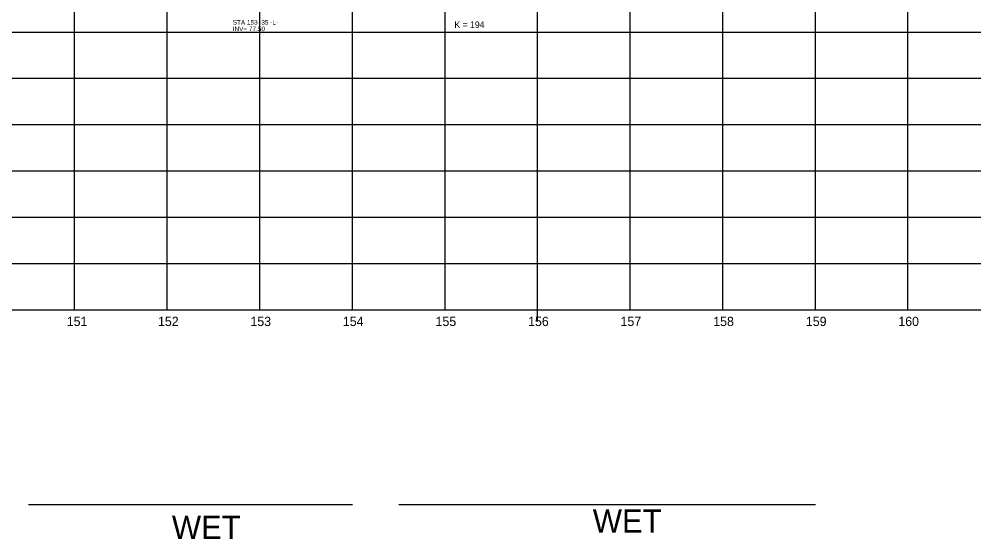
# Model space of a CAD drawing. Extents: x 2345490 to 2436403, y 465165 to 573888.
# Drawn here: x 2395362 to 2396393, y 564029 to 564590 of the extents above; entities that cross this region are included whole.
import ezdxf

# ---------------------------------------------------------------- set-up
doc = ezdxf.new("R2010")
doc.units = 0
for name, color, linetype in [('Old_Level_2', 7, 'Continuous'), ('Old_Level_3', 7, 'Continuous'), ('Old_Level_57', 7, 'Continuous'), ('Old_Level_62', 7, 'Continuous'), ('Old_Level_63', 7, 'Continuous')]:
    doc.layers.add(name, color=color, linetype=linetype)

msp = doc.modelspace()

# ---------------------------------------------------------------- linework, layer by layer
at = {"layer": 'Old_Level_2'}
msp.add_line((2395921.54273, 564264.034), (2395921.54273, 565029.84481), dxfattribs=at)
at = {"layer": 'Old_Level_57'}
for p, q in [((2395421.54225, 564276.534), (2395421.54225, 566615.2835)), ((2395521.54225, 564276.534), (2395521.54225, 566615.2835)), ((2395621.54225, 564276.534), (2395621.54225, 566615.2835)), ((2395721.54225, 564276.534), (2395721.54225, 566615.2835)), ((2395821.54225, 564276.534), (2395821.54225, 566615.2835)), ((2395921.54225, 564276.534), (2395921.54225, 566615.2835)), ((2396021.54225, 564276.534), (2396021.54225, 566615.2835)), ((2396121.54225, 564276.534), (2396121.54225, 566615.2835)), ((2396221.542, 564276.534), (2396221.542, 566615.2835)), ((2396321.5425, 564276.534), (2396321.5425, 566615.2835)), ((2381271.54275, 564576.534), (2410861.123, 564576.534)), ((2381271.5425, 564526.534), (2410861.12275, 564526.534)), ((2381271.54275, 564476.534), (2410861.123, 564476.534)), ((2381271.5425, 564426.534), (2410861.12275, 564426.534)), ((2381271.54275, 564376.534), (2410861.123, 564376.534)), ((2381271.5425, 564326.534), (2410861.12275, 564326.534)), ((2381271.54275, 564276.534), (2410861.123, 564276.534))]:
    msp.add_line(p, q, dxfattribs=at)
at = {"layer": 'Old_Level_62'}
for p, q in [((2395371.5425, 564066.4875), (2395721.5425, 564066.4875)), ((2395771.5425, 564066.4875), (2396221.5425, 564066.4875))]:
    msp.add_line(p, q, dxfattribs=at)
at = {"layer": 'Old_Level_63'}
msp.add_line((2381321.5425, 564276.534), (2406689.937, 564276.534), dxfattribs=at)

# ---------------------------------------------------------------- texts
at = {"layer": 'Old_Level_2'}
msp.add_text('K = 194', height=7.000001, dxfattribs=at).set_placement((2395831.70922, 564580.9288))
at = {"layer": 'Old_Level_3'}
for s, height, p in [('STA 153+35 -L-', 4.9999995, (2395592.298, 564584.4705)), ('INV= 77.50', 5, (2395592.298, 564577.4705))]:
    msp.add_text(s, height=height, dxfattribs=at).set_placement(p)
at = {"layer": 'Old_Level_62'}
for s, height, p in [('151', 10.000001, (2395413.01075, 564259.034)), ('152', 10.000001, (2395511.55925, 564259.034)), ('153', 10.000001, (2395611.394, 564259.034)), ('154', 10.000001, (2395711.2365, 564259.034)), ('155', 10.000001, (2395811.329, 564259.034)), ('156', 10.000001, (2395911.27, 564259.034)), ('157', 10.000001, (2396011.1275, 564259.034)), ('158', 10.000001, (2396111.25325, 564259.034)), ('159', 10.000001, (2396211.2955, 564259.034)), ('160', 10.000001, (2396311.1715, 564259.034)), ('WET', 25.000001, (2395981.1705, 564036.0515)), ('WET', 25.000001, (2395526.57, 564029.21375))]:
    msp.add_text(s, height=height, dxfattribs=at).set_placement(p)

doc.saveas('drawing.dxf')
